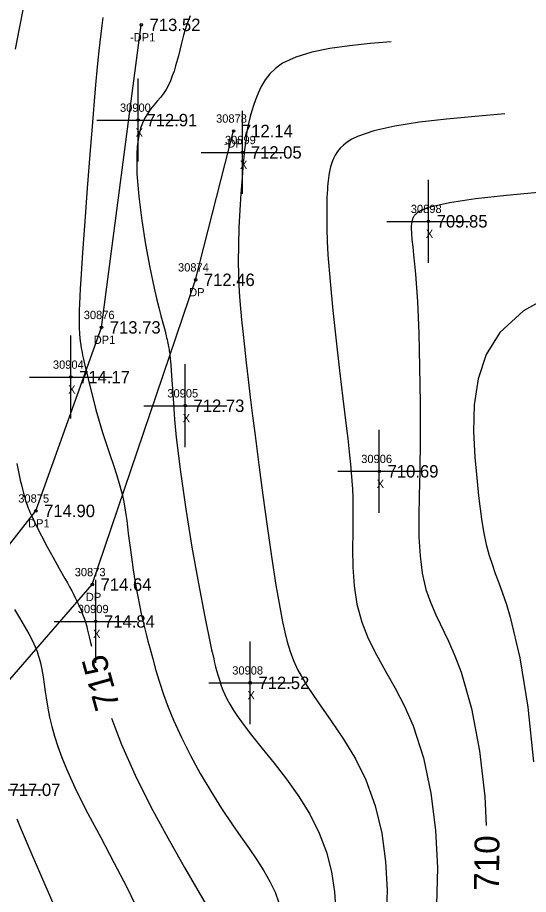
# Model space of a CAD drawing. Extents: x 1376587 to 1378239, y 1000335 to 1003031.
# Drawn here: x 1377437.4 to 1377499.1, y 1002071 to 1002176.7 of the extents above; entities that cross this region are included whole.
import ezdxf

# ---------------------------------------------------------------- set-up
doc = ezdxf.new("R2010")
doc.units = 0
for name, color, linetype in [('RD_DTM_Major1', 7, 'Continuous'), ('RD_DTM_Major1_Lbl', 7, 'Continuous'), ('RD_DTM_Minor1', 7, 'Continuous'), ('RD_EX_Driveway', 7, 'Continuous'), ('RD_EX_Driveway_txCode', 7, 'Continuous'), ('RD_EX_Misc', 7, 'Continuous'), ('RD_EX_Misc_txCode', 7, 'Continuous'), ('RD_EX_TX_Driveway_ELEV', 7, 'Continuous'), ('RD_EX_TX_Misc_ELEV', 7, 'Continuous'), ('RD_SMD_Locator', 7, 'Continuous')]:
    doc.layers.add(name, color=color, linetype=linetype)

msp = doc.modelspace()

# ---------------------------------------------------------------- linework, layer by layer
at = {"layer": 'RD_DTM_Major1'}
for points in [[(1377438.15, 1002178.06), (1377437.62, 1002175.41), (1377437.16, 1002172.93)], [(1377500.66, 1002155.69), (1377496.42, 1002155.29), (1377492.66, 1002154.87), (1377489.54, 1002154.4), (1377487.22, 1002153.88), (1377486.98, 1002153.81), (1377486.76, 1002153.74), (1377486.55, 1002153.66), (1377486.36, 1002153.59), (1377486.18, 1002153.51), (1377486.02, 1002153.43), (1377485.9, 1002153.36), (1377485.79, 1002153.29), (1377485.68, 1002153.22), (1377485.59, 1002153.15), (1377485.5, 1002153.07), (1377485.42, 1002153), (1377485.37, 1002152.94), (1377485.32, 1002152.88), (1377485.28, 1002152.82), (1377485.23, 1002152.76), (1377485.2, 1002152.7), (1377485.16, 1002152.63), (1377485.08, 1002152.46), (1377485.02, 1002152.27), (1377484.98, 1002152.07), (1377484.95, 1002151.85), (1377484.93, 1002151.61), (1377484.92, 1002151.36), (1377484.95, 1002150.71), (1377485.01, 1002149.96), (1377485.1, 1002149.09), (1377485.21, 1002148.11), (1377485.32, 1002147.01), (1377485.44, 1002145.77), (1377485.66, 1002142.49), (1377485.83, 1002138.69), (1377485.93, 1002134.56), (1377485.99, 1002130.26), (1377485.99, 1002125.98), (1377485.94, 1002121.91), (1377485.88, 1002119.11), (1377485.84, 1002116.51), (1377485.85, 1002114.09), (1377485.98, 1002111.83), (1377486.24, 1002109.72), (1377486.7, 1002107.75), (1377487.24, 1002106.22), (1377487.89, 1002104.7), (1377489.4, 1002101.54), (1377490.19, 1002099.76), (1377490.94, 1002097.8), (1377492.19, 1002093.39), (1377493.15, 1002088.3), (1377493.79, 1002082.79), (1377493.96, 1002079.31)], [(1377437.33, 1002122.95), (1377437.76, 1002120.93), (1377437.89, 1002120.38), (1377438.01, 1002119.86), (1377438.14, 1002119.38), (1377438.27, 1002118.92), (1377438.41, 1002118.47), (1377438.56, 1002118.04), (1377438.64, 1002117.81), (1377438.73, 1002117.57), (1377438.82, 1002117.34), (1377438.92, 1002117.1), (1377439.03, 1002116.85), (1377439.14, 1002116.6), (1377439.68, 1002115.47), (1377440.31, 1002114.22), (1377441.01, 1002112.92), (1377441.74, 1002111.6), (1377442.46, 1002110.3), (1377443.15, 1002109.08), (1377443.44, 1002108.56), (1377443.71, 1002108.06), (1377443.97, 1002107.59), (1377444.21, 1002107.13), (1377444.43, 1002106.69), (1377444.64, 1002106.28), (1377444.88, 1002105.77), (1377445.09, 1002105.28), (1377445.28, 1002104.8), (1377445.46, 1002104.31), (1377445.62, 1002103.81), (1377445.77, 1002103.29), (1377445.85, 1002103), (1377445.93, 1002102.7), (1377446.01, 1002102.39), (1377446.09, 1002102.06), (1377446.25, 1002101.36), (1377446.35, 1002100.92)], [(1377448.77, 1002092.25), (1377448.99, 1002091.58), (1377449.96, 1002089.07), (1377451.61, 1002085.37), (1377453.52, 1002081.56), (1377455.55, 1002077.79), (1377457.57, 1002074.21), (1377459.45, 1002070.98), (1377461.06, 1002068.25)]]:
    msp.add_lwpolyline(points, dxfattribs=at)
at = {"layer": 'RD_DTM_Minor1'}
for points in [[(1377447.72, 1002176.76), (1377447.59, 1002175.79), (1377447.46, 1002174.77), (1377447.35, 1002173.77), (1377447.23, 1002172.71), (1377447.12, 1002171.58), (1377447.01, 1002170.37), (1377446.89, 1002169.07), (1377446.77, 1002167.65), (1377446.47, 1002164.14), (1377446.15, 1002160.24), (1377445.83, 1002156.17), (1377445.53, 1002152.16), (1377445.26, 1002148.41), (1377445.05, 1002145.14), (1377444.99, 1002144.08), (1377444.94, 1002143.1), (1377444.9, 1002142.21), (1377444.87, 1002141.39), (1377444.86, 1002140.64), (1377444.86, 1002139.95), (1377444.88, 1002139.26), (1377444.91, 1002138.62), (1377444.96, 1002138.02), (1377445.03, 1002137.45), (1377445.11, 1002136.9), (1377445.21, 1002136.35), (1377445.28, 1002136.02), (1377445.35, 1002135.68), (1377445.43, 1002135.33), (1377445.51, 1002134.97), (1377445.95, 1002133.15), (1377446.23, 1002132), (1377446.54, 1002130.75), (1377446.89, 1002129.44), (1377447.27, 1002128.08), (1377447.69, 1002126.7), (1377448.12, 1002125.37), (1377448.56, 1002124.05), (1377449, 1002122.76), (1377449.41, 1002121.5), (1377449.78, 1002120.28), (1377450.09, 1002119.1), (1377450.26, 1002118.33), (1377450.39, 1002117.57), (1377450.51, 1002116.82), (1377450.61, 1002116.07), (1377450.7, 1002115.31), (1377450.79, 1002114.53), (1377450.97, 1002113.11), (1377451.16, 1002111.64), (1377451.38, 1002110.13), (1377451.63, 1002108.61), (1377451.89, 1002107.11), (1377452.18, 1002105.65), (1377452.36, 1002104.81), (1377452.55, 1002103.99), (1377452.74, 1002103.18), (1377452.95, 1002102.36), (1377453.16, 1002101.54), (1377453.38, 1002100.71), (1377453.74, 1002099.38), (1377454.13, 1002098), (1377454.56, 1002096.57), (1377455.05, 1002095.1), (1377455.61, 1002093.57), (1377456.25, 1002092), (1377457.21, 1002089.89), (1377458.3, 1002087.74), (1377459.48, 1002085.57), (1377460.74, 1002083.43), (1377462.04, 1002081.36), (1377463.36, 1002079.37), (1377464.37, 1002077.91), (1377465.36, 1002076.51), (1377466.28, 1002075.15), (1377467.13, 1002073.84), (1377467.88, 1002072.54), (1377468.5, 1002071.25), (1377468.97, 1002069.96)], [(1377458.27, 1002176.93), (1377457.83, 1002175.77), (1377457.47, 1002174.6), (1377457.17, 1002173.47), (1377456.83, 1002172.13), (1377456.72, 1002171.71), (1377456.61, 1002171.3), (1377456.49, 1002170.9), (1377456.31, 1002170.28), (1377456.1, 1002169.69), (1377455.88, 1002169.12), (1377455.63, 1002168.58), (1377455.35, 1002168.07), (1377455.03, 1002167.59), (1377454.67, 1002167.11), (1377454.28, 1002166.64), (1377453.87, 1002166.17), (1377453.47, 1002165.67), (1377453.09, 1002165.14), (1377452.75, 1002164.55), (1377452.5, 1002164), (1377452.28, 1002163.39), (1377452.11, 1002162.71), (1377451.97, 1002161.98), (1377451.87, 1002161.17), (1377451.82, 1002160.28), (1377451.84, 1002157.87), (1377452.05, 1002155.14), (1377452.41, 1002152.25), (1377452.86, 1002149.35), (1377453.38, 1002146.58), (1377453.91, 1002144.09), (1377454.19, 1002142.87), (1377454.46, 1002141.77), (1377454.72, 1002140.78), (1377455.18, 1002139.08), (1377455.37, 1002138.34), (1377455.42, 1002138.12), (1377455.48, 1002137.9), (1377455.53, 1002137.68), (1377455.57, 1002137.47), (1377455.62, 1002137.25), (1377455.66, 1002137.03), (1377455.69, 1002136.87), (1377455.72, 1002136.7), (1377455.74, 1002136.53), (1377455.77, 1002136.36), (1377455.79, 1002136.17), (1377455.82, 1002135.99), (1377455.92, 1002134.85), (1377456.02, 1002133.51), (1377456.12, 1002131.96), (1377456.23, 1002130.2), (1377456.38, 1002128.25), (1377456.58, 1002126.11), (1377457.08, 1002121.94), (1377457.72, 1002117.45), (1377458.46, 1002112.88), (1377459.24, 1002108.47), (1377460.01, 1002104.46), (1377460.71, 1002101.09), (1377460.84, 1002100.49), (1377460.97, 1002099.93), (1377461.09, 1002099.4), (1377461.21, 1002098.9), (1377461.33, 1002098.42), (1377461.45, 1002097.98), (1377461.63, 1002097.33), (1377461.82, 1002096.73), (1377462.01, 1002096.16), (1377462.21, 1002095.62), (1377462.44, 1002095.1), (1377462.68, 1002094.59), (1377463.04, 1002093.92), (1377463.45, 1002093.23), (1377463.91, 1002092.53), (1377464.43, 1002091.79), (1377465.01, 1002091.02), (1377465.65, 1002090.19), (1377466.96, 1002088.58), (1377468.4, 1002086.8), (1377469.89, 1002084.87), (1377471.35, 1002082.81), (1377472.69, 1002080.65), (1377473.83, 1002078.39), (1377474.69, 1002076.07), (1377475.3, 1002073.69), (1377475.66, 1002071.3), (1377475.81, 1002068.89)], [(1377482.52, 1002173.81), (1377479.95, 1002173.59), (1377477.46, 1002173.32), (1377475.09, 1002172.99), (1377472.92, 1002172.55), (1377471, 1002171.98), (1377469.41, 1002171.22), (1377468.57, 1002170.62), (1377467.87, 1002169.95), (1377467.3, 1002169.22), (1377466.83, 1002168.44), (1377466.44, 1002167.63), (1377466.12, 1002166.81), (1377465.89, 1002166.15), (1377465.68, 1002165.48), (1377465.5, 1002164.81), (1377465.33, 1002164.12), (1377465.19, 1002163.42), (1377465.07, 1002162.7), (1377464.99, 1002162.17), (1377464.91, 1002161.62), (1377464.85, 1002161.06), (1377464.78, 1002160.47), (1377464.72, 1002159.86), (1377464.66, 1002159.23), (1377464.51, 1002157.45), (1377464.36, 1002155.52), (1377464.23, 1002153.49), (1377464.13, 1002151.4), (1377464.07, 1002149.3), (1377464.06, 1002147.25), (1377464.08, 1002145.81), (1377464.14, 1002144.42), (1377464.22, 1002143.04), (1377464.33, 1002141.66), (1377464.45, 1002140.28), (1377464.59, 1002138.88), (1377464.79, 1002137.02), (1377465.01, 1002135.09), (1377465.25, 1002133.07), (1377465.51, 1002130.95), (1377465.79, 1002128.71), (1377466.09, 1002126.34), (1377466.54, 1002122.81), (1377467.03, 1002119.12), (1377467.54, 1002115.39), (1377468.07, 1002111.74), (1377468.6, 1002108.3), (1377469.14, 1002105.17), (1377469.39, 1002103.85), (1377469.66, 1002102.61), (1377469.96, 1002101.43), (1377470.31, 1002100.3), (1377470.72, 1002099.2), (1377471.22, 1002098.11), (1377472.36, 1002096.11), (1377473.73, 1002094.07), (1377475.22, 1002091.95), (1377476.74, 1002089.71), (1377478.18, 1002087.34), (1377479.45, 1002084.8), (1377480.58, 1002081.67), (1377481.36, 1002078.36), (1377481.83, 1002074.95), (1377482, 1002071.51), (1377481.9, 1002068.13)], [(1377496.23, 1002165.13), (1377492.65, 1002164.82), (1377489.17, 1002164.49), (1377485.91, 1002164.11), (1377482.96, 1002163.65), (1377480.43, 1002163.09), (1377478.42, 1002162.4), (1377477.77, 1002162.07), (1377477.21, 1002161.72), (1377476.74, 1002161.35), (1377476.35, 1002160.97), (1377476.02, 1002160.57), (1377475.75, 1002160.15), (1377475.57, 1002159.81), (1377475.42, 1002159.46), (1377475.29, 1002159.11), (1377475.18, 1002158.74), (1377475.09, 1002158.36), (1377475.01, 1002157.97), (1377474.97, 1002157.67), (1377474.93, 1002157.37), (1377474.89, 1002157.05), (1377474.86, 1002156.72), (1377474.84, 1002156.38), (1377474.81, 1002156.02), (1377474.76, 1002155.02), (1377474.73, 1002153.89), (1377474.73, 1002152.65), (1377474.75, 1002151.27), (1377474.8, 1002149.77), (1377474.88, 1002148.12), (1377475.13, 1002144.89), (1377475.46, 1002141.39), (1377475.85, 1002137.76), (1377476.27, 1002134.17), (1377476.68, 1002130.8), (1377477.16, 1002126.86), (1377477.27, 1002125.98), (1377477.36, 1002125.15), (1377477.45, 1002124.36), (1377477.53, 1002123.6), (1377477.61, 1002122.87), (1377477.69, 1002121.86), (1377477.77, 1002120.86), (1377477.82, 1002119.86), (1377477.86, 1002118.84), (1377477.89, 1002117.78), (1377477.89, 1002116.68), (1377477.86, 1002114.72), (1377477.83, 1002112.62), (1377477.87, 1002110.44), (1377478.03, 1002108.21), (1377478.37, 1002105.98), (1377478.95, 1002103.81), (1377479.74, 1002101.83), (1377480.72, 1002099.89), (1377481.82, 1002097.92), (1377482.98, 1002095.87), (1377484.11, 1002093.69), (1377485.14, 1002091.31), (1377486.39, 1002087.44), (1377487.29, 1002083.19), (1377487.85, 1002078.73), (1377488.07, 1002074.2), (1377487.95, 1002069.74)], [(1377502.17, 1002143.4), (1377498.48, 1002141.36), (1377495.59, 1002138.76), (1377493.96, 1002136.12), (1377492.98, 1002133.17), (1377492.51, 1002130.02), (1377492.43, 1002126.83), (1377492.59, 1002123.71), (1377492.86, 1002120.8), (1377493.04, 1002119.07), (1377493.22, 1002117.47), (1377493.42, 1002115.97), (1377493.66, 1002114.55), (1377493.95, 1002113.19), (1377494.31, 1002111.87), (1377494.67, 1002110.8), (1377495.06, 1002109.7), (1377495.49, 1002108.56), (1377495.94, 1002107.32), (1377496.41, 1002105.96), (1377496.86, 1002104.44), (1377498.01, 1002099.51), (1377498.98, 1002093.57), (1377499.69, 1002086.97)], [(1377437.08, 1002105.34), (1377437.67, 1002104.36), (1377438.25, 1002103.38), (1377438.79, 1002102.41), (1377439.27, 1002101.47), (1377439.67, 1002100.55), (1377439.78, 1002100.28), (1377439.87, 1002100.01), (1377439.96, 1002099.73), (1377440.05, 1002099.46), (1377440.12, 1002099.19), (1377440.19, 1002098.92), (1377440.37, 1002098.09), (1377440.52, 1002097.23), (1377440.65, 1002096.33), (1377440.78, 1002095.41), (1377440.93, 1002094.44), (1377441.09, 1002093.44), (1377441.3, 1002092.37), (1377441.57, 1002091.25), (1377441.89, 1002090.07), (1377442.28, 1002088.82), (1377442.76, 1002087.51), (1377443.32, 1002086.12), (1377444.52, 1002083.53), (1377445.93, 1002080.74), (1377447.47, 1002077.83), (1377449.05, 1002074.85), (1377450.6, 1002071.86), (1377452.01, 1002068.92)], [(1377437.33, 1002080.11), (1377437.59, 1002079.49), (1377437.88, 1002078.81), (1377439.16, 1002075.8), (1377440.74, 1002072.16), (1377442.5, 1002068.11)]]:
    msp.add_lwpolyline(points, dxfattribs=at)
at = {"layer": 'RD_EX_Driveway'}
for points in [[(1377310.88, 1002003.15), (1377320.2, 1002008.28), (1377356.82, 1002033.77), (1377381.35, 1002054.11), (1377412.92, 1002083.13), (1377439.64, 1002117.24), (1377447.56, 1002139.37), (1377452.36, 1002175.86)], [(1377315.4, 1001995.58), (1377324.15, 1002000.4), (1377362.83, 1002027.13), (1377389.59, 1002049.33), (1377418.68, 1002076.39), (1377446.45, 1002108.36), (1377458.91, 1002145.11), (1377463.5, 1002163.06)]]:
    msp.add_lwpolyline(points, dxfattribs=at)
at = {"layer": 'RD_EX_Misc'}
for p, q in [((1377451.98, 1002159.37), (1377451.98, 1002169.37)), ((1377464.57, 1002155.47), (1377464.57, 1002165.47)), ((1377446.98, 1002164.37), (1377456.98, 1002164.37)), ((1377459.57, 1002160.47), (1377469.57, 1002160.47)), ((1377486.99, 1002147.16), (1377486.99, 1002157.16)), ((1377481.99, 1002152.16), (1377491.99, 1002152.16)), ((1377443.86, 1002128.38), (1377443.86, 1002138.38)), ((1377457.66, 1002124.92), (1377457.66, 1002134.92)), ((1377438.86, 1002133.38), (1377448.86, 1002133.38)), ((1377452.66, 1002129.92), (1377462.66, 1002129.92)), ((1377481.07, 1002117.01), (1377481.07, 1002127.01)), ((1377476.07, 1002122.01), (1377486.07, 1002122.01)), ((1377446.86, 1002098.91), (1377446.86, 1002108.91)), ((1377441.86, 1002103.91), (1377451.86, 1002103.91)), ((1377465.49, 1002091.5), (1377465.49, 1002101.5)), ((1377460.49, 1002096.5), (1377470.49, 1002096.5)), ((1377430.47, 1002083.6), (1377440.47, 1002083.6))]:
    msp.add_line(p, q, dxfattribs=at)
at = {"layer": 'RD_SMD_Locator'}
for centre in [(1377452.36, 1002175.86), (1377451.98, 1002164.37), (1377463.5, 1002163.06), (1377464.57, 1002160.47), (1377486.99, 1002152.16), (1377458.91, 1002145.11), (1377447.56, 1002139.37), (1377443.86, 1002133.38), (1377457.66, 1002129.92), (1377481.07, 1002122.01), (1377439.64, 1002117.24), (1377446.45, 1002108.36), (1377446.86, 1002103.91), (1377465.49, 1002096.5)]:
    msp.add_circle(centre, 0.15, dxfattribs=at)

# ---------------------------------------------------------------- texts
at = {"layer": 'RD_DTM_Major1_Lbl'}
for s, rotation, p in [('715', 105.5569, (1377449.79, 1002093.68)), ('710', 89.3133, (1377495.49, 1002071.4))]:
    msp.add_text(s, height=3, rotation=rotation, dxfattribs=at).set_placement(p)
at = {"layer": 'RD_EX_Driveway_txCode'}
for s, p in [('-DP1', (1377451, 1002173.86)), ('30878', (1377461.38, 1002164.06)), ('-DP', (1377462.31, 1002161.06)), ('30874', (1377456.79, 1002146.11)), ('DP', (1377458.13, 1002143.11)), ('30876', (1377445.42, 1002140.37)), ('DP1', (1377446.62, 1002137.37)), ('30875', (1377437.52, 1002118.24)), ('DP1', (1377438.7, 1002115.24)), ('30873', (1377444.33, 1002109.36)), ('DP', (1377445.67, 1002106.36))]:
    msp.add_text(s, height=1, dxfattribs=at).set_placement(p)
at = {"layer": 'RD_EX_Misc_txCode'}
for s, p in [('30900', (1377449.79, 1002165.37)), ('X', (1377451.67, 1002162.37)), ('30899', (1377462.45, 1002161.47)), ('X', (1377464.25, 1002158.47)), ('30898', (1377484.87, 1002153.16)), ('X', (1377486.68, 1002150.16)), ('30904', (1377441.7, 1002134.38)), ('X', (1377443.54, 1002131.38)), ('30905', (1377455.5, 1002130.92)), ('X', (1377457.35, 1002127.92)), ('30906', (1377478.89, 1002123.01)), ('X', (1377480.75, 1002120.01)), ('30909', (1377444.7, 1002104.91)), ('X', (1377446.54, 1002101.91)), ('30908', (1377463.33, 1002097.5)), ('X', (1377465.17, 1002094.5))]:
    msp.add_text(s, height=1, dxfattribs=at).set_placement(p)
at = {"layer": 'RD_EX_TX_Driveway_ELEV'}
for s, p in [('713.52', (1377453.36, 1002175.11)), ('712.14', (1377464.5, 1002162.31)), ('712.46', (1377459.91, 1002144.36)), ('713.73', (1377448.56, 1002138.62)), ('714.90', (1377440.64, 1002116.49)), ('714.64', (1377447.45, 1002107.61))]:
    msp.add_text(s, height=1.5, dxfattribs=at).set_placement(p)
at = {"layer": 'RD_EX_TX_Misc_ELEV'}
for s, p in [('712.91', (1377452.98, 1002163.62)), ('712.05', (1377465.57, 1002159.72)), ('709.85', (1377487.99, 1002151.41)), ('714.17', (1377444.86, 1002132.63)), ('712.73', (1377458.66, 1002129.17)), ('710.69', (1377482.07, 1002121.26)), ('714.84', (1377447.86, 1002103.16)), ('712.52', (1377466.49, 1002095.75)), ('717.07', (1377436.47, 1002082.85))]:
    msp.add_text(s, height=1.5, dxfattribs=at).set_placement(p)

doc.saveas('drawing.dxf')
